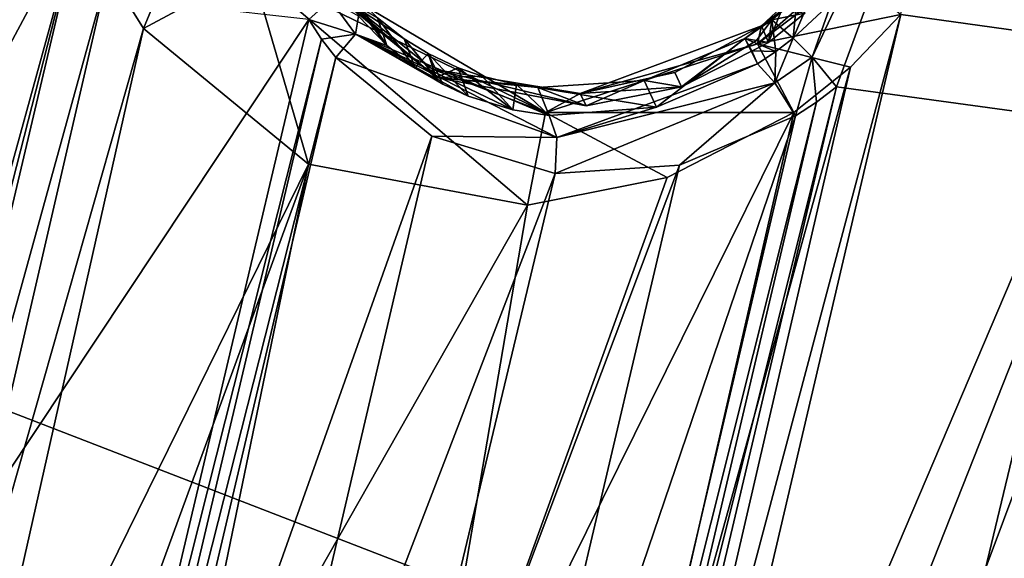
# Model space of a CAD drawing. Header units: millimetres. Extents: x -147 to 294, y -82 to 275.
# Tile 405 of 609: x 277.8 to 284.04, y 191.79 to 195.21. Entities that reach past the tile are written whole.
import ezdxf

# ---------------------------------------------------------------- set-up
doc = ezdxf.new("R2010")
doc.units = ezdxf.units.MM
doc.header["$LTSCALE"] = 67.506716
for name, color, linetype in [('1731', 7, 'CONTINUOUS'), ('1992', 7, 'CONTINUOUS'), ('1995', 7, 'CONTINUOUS'), ('1996', 7, 'CONTINUOUS'), ('1997', 7, 'CONTINUOUS'), ('1998', 7, 'CONTINUOUS'), ('1999', 7, 'CONTINUOUS'), ('2000', 7, 'CONTINUOUS'), ('2003', 7, 'CONTINUOUS'), ('2004', 7, 'CONTINUOUS'), ('2005', 7, 'CONTINUOUS'), ('2006', 7, 'CONTINUOUS'), ('2007', 7, 'CONTINUOUS'), ('2008', 7, 'CONTINUOUS'), ('2009', 7, 'CONTINUOUS'), ('2014', 7, 'CONTINUOUS'), ('2035', 7, 'CONTINUOUS'), ('2036', 7, 'CONTINUOUS'), ('2037', 7, 'CONTINUOUS'), ('2039', 7, 'CONTINUOUS'), ('2040', 7, 'CONTINUOUS'), ('2041', 7, 'CONTINUOUS'), ('2043', 7, 'CONTINUOUS'), ('601', 7, 'CONTINUOUS'), ('754', 7, 'CONTINUOUS'), ('755', 7, 'CONTINUOUS'), ('871', 7, 'CONTINUOUS')]:
    doc.layers.add(name, color=color, linetype=linetype)

msp = doc.modelspace()

# ---------------------------------------------------------------- linework, layer by layer
at = {"layer": '1731', "linetype": 'CONTINUOUS'}
msp.add_3dface([(283.8833, 186.5905, -31.4397), (286.636, 198.1103, -28.4504), (284.6396, 186.3125, -31.7829), (283.8833, 186.5905, -31.4397)], dxfattribs=at)
at = {"layer": '1992', "linetype": 'CONTINUOUS'}
for points in [[(272.421, 196.0159, -21.4268), (275.3927, 188.8339, -24.4956), (279.6313, 195.2094, -23.9621), (272.421, 196.0159, -21.4268)], [(275.3927, 188.8339, -24.4956), (277.9878, 188.2602, -25.5157), (279.6313, 195.2094, -23.9621), (275.3927, 188.8339, -24.4956)], [(279.6313, 195.2094, -23.9621), (277.9878, 188.2602, -25.5157), (279.7123, 195.0856, -24.0257), (279.6313, 195.2094, -23.9621)], [(277.9878, 188.2602, -25.5157), (278.1226, 188.3433, -25.5343), (279.7123, 195.0856, -24.0257), (277.9878, 188.2602, -25.5157)], [(279.7123, 195.0856, -24.0257), (278.1226, 188.3433, -25.5343), (279.8019, 194.9684, -24.0904), (279.7123, 195.0856, -24.0257)], [(278.1226, 188.3433, -25.5343), (278.2618, 188.4177, -25.5572), (279.8019, 194.9684, -24.0904), (278.1226, 188.3433, -25.5343)], [(279.8019, 194.9684, -24.0904), (278.2618, 188.4177, -25.5572), (280.4104, 194.4699, -24.4446), (279.8019, 194.9684, -24.0904)], [(281.1861, 187.6182, -26.8043), (281.2535, 187.4837, -26.8703), (282.9762, 194.7838, -25.2517), (281.1861, 187.6182, -26.8043)], [(282.8495, 194.6869, -25.2349), (281.1861, 187.6182, -26.8043), (282.9762, 194.7838, -25.2517), (282.8495, 194.6869, -25.2349)], [(282.9762, 194.7838, -25.2517), (281.2535, 187.4837, -26.8703), (286.2811, 194.3307, -26.5973), (282.9762, 194.7838, -25.2517)], [(281.1091, 187.7468, -26.7369), (281.1861, 187.6182, -26.8043), (282.8495, 194.6869, -25.2349), (281.1091, 187.7468, -26.7369)], [(282.7173, 194.5984, -25.2138), (281.1091, 187.7468, -26.7369), (282.8495, 194.6869, -25.2349), (282.7173, 194.5984, -25.2138)], [(280.5741, 188.2998, -26.3775), (281.1091, 187.7468, -26.7369), (282.7173, 194.5984, -25.2138), (280.5741, 188.2998, -26.3775)], [(281.9808, 194.2864, -25.0448), (280.5741, 188.2998, -26.3775), (282.7173, 194.5984, -25.2138), (281.9808, 194.2864, -25.0448)], [(278.2618, 188.4177, -25.5572), (279.0494, 188.6577, -25.7457), (280.4104, 194.4699, -24.4446), (278.2618, 188.4177, -25.5572)], [(280.4104, 194.4699, -24.4446), (279.0494, 188.6577, -25.7457), (281.1936, 194.2335, -24.785), (280.4104, 194.4699, -24.4446)], [(281.2535, 187.4837, -26.8703), (284.407, 186.6759, -28.2539), (286.2811, 194.3307, -26.5973), (281.2535, 187.4837, -26.8703)], [(279.8493, 188.6178, -26.0292), (280.5741, 188.2998, -26.3775), (281.9808, 194.2864, -25.0448), (279.8493, 188.6178, -26.0292)], [(281.1936, 194.2335, -24.785), (279.8493, 188.6178, -26.0292), (281.9808, 194.2864, -25.0448), (281.1936, 194.2335, -24.785)], [(279.0494, 188.6577, -25.7457), (279.8493, 188.6178, -26.0292), (281.1936, 194.2335, -24.785), (279.0494, 188.6577, -25.7457)]]:
    msp.add_3dface(points, dxfattribs=at)
at = {"layer": '1995', "linetype": 'CONTINUOUS'}
for points in [[(283.8512, 197.1621, -24.8776), (286.2811, 194.3307, -26.5973), (284.8786, 205.6321, -22.9401), (283.8512, 197.1621, -24.8776)], [(282.9762, 194.7838, -25.2517), (286.2811, 194.3307, -26.5973), (283.8512, 197.1621, -24.8776), (282.9762, 194.7838, -25.2517)]]:
    msp.add_3dface(points, dxfattribs=at)
at = {"layer": '1996', "linetype": 'CONTINUOUS'}
for points in [[(282.8233, 194.9717, -25.2497), (283.5958, 197.157, -24.9048), (282.7016, 195.0926, -25.4455), (282.8233, 194.9717, -25.2497)], [(282.7016, 195.0926, -25.4455), (283.5958, 197.157, -24.9048), (282.8815, 195.2578, -25.467), (282.7016, 195.0926, -25.4455)], [(282.9762, 194.7838, -25.2517), (283.8512, 197.1621, -24.8776), (282.8233, 194.9717, -25.2497), (282.9762, 194.7838, -25.2517)], [(282.8233, 194.9717, -25.2497), (283.8512, 197.1621, -24.8776), (283.5958, 197.157, -24.9048), (282.8233, 194.9717, -25.2497)]]:
    msp.add_3dface(points, dxfattribs=at)
at = {"layer": '1997', "linetype": 'CONTINUOUS'}
for points in [[(282.8233, 194.9717, -25.2497), (282.7016, 195.0926, -25.4455), (282.5852, 194.8084, -25.218), (282.8233, 194.9717, -25.2497)], [(282.5852, 194.8084, -25.218), (282.7016, 195.0926, -25.4455), (282.5916, 195.0075, -25.4277), (282.5852, 194.8084, -25.218)], [(282.477, 194.9296, -25.4059), (282.5852, 194.8084, -25.218), (282.5916, 195.0075, -25.4277), (282.477, 194.9296, -25.4059)], [(282.7173, 194.5984, -25.2138), (282.8233, 194.9717, -25.2497), (282.5852, 194.8084, -25.218), (282.7173, 194.5984, -25.2138)], [(282.7173, 194.5984, -25.2138), (282.8495, 194.6869, -25.2349), (282.8233, 194.9717, -25.2497), (282.7173, 194.5984, -25.2138)], [(282.8495, 194.6869, -25.2349), (282.9762, 194.7838, -25.2517), (282.8233, 194.9717, -25.2497), (282.8495, 194.6869, -25.2349)]]:
    msp.add_3dface(points, dxfattribs=at)
at = {"layer": '1998', "linetype": 'CONTINUOUS'}
for points in [[(282.5852, 194.8084, -25.218), (282.477, 194.9296, -25.4059), (281.2046, 194.4613, -24.819), (282.5852, 194.8084, -25.218)], [(281.2046, 194.4613, -24.819), (282.477, 194.9296, -25.4059), (281.8366, 194.6534, -25.2385), (281.2046, 194.4613, -24.819)], [(281.1936, 194.2335, -24.785), (281.9808, 194.2864, -25.0448), (282.5852, 194.8084, -25.218), (281.1936, 194.2335, -24.785)], [(281.1936, 194.2335, -24.785), (282.5852, 194.8084, -25.218), (281.2046, 194.4613, -24.819), (281.1936, 194.2335, -24.785)], [(281.9808, 194.2864, -25.0448), (282.7173, 194.5984, -25.2138), (282.5852, 194.8084, -25.218), (281.9808, 194.2864, -25.0448)], [(281.1545, 194.6009, -24.9902), (281.2046, 194.4613, -24.819), (281.8366, 194.6534, -25.2385), (281.1545, 194.6009, -24.9902)]]:
    msp.add_3dface(points, dxfattribs=at)
at = {"layer": '1999', "linetype": 'CONTINUOUS'}
for points in [[(279.9461, 195.2305, -24.3404), (279.927, 195.1171, -24.17), (280.1255, 195.0443, -24.4641), (279.9461, 195.2305, -24.3404)], [(279.8019, 194.9684, -24.0904), (281.2046, 194.4613, -24.819), (279.927, 195.1171, -24.17), (279.8019, 194.9684, -24.0904)], [(281.2046, 194.4613, -24.819), (281.1545, 194.6009, -24.9902), (279.927, 195.1171, -24.17), (281.2046, 194.4613, -24.819)], [(279.927, 195.1171, -24.17), (281.1545, 194.6009, -24.9902), (280.9256, 194.6372, -24.8913), (279.927, 195.1171, -24.17)], [(280.1255, 195.0443, -24.4641), (279.927, 195.1171, -24.17), (280.3061, 194.9033, -24.5749), (280.1255, 195.0443, -24.4641)], [(280.3061, 194.9033, -24.5749), (279.927, 195.1171, -24.17), (280.4802, 194.7992, -24.6723), (280.3061, 194.9033, -24.5749)], [(280.4802, 194.7992, -24.6723), (279.927, 195.1171, -24.17), (280.6424, 194.7246, -24.7566), (280.4802, 194.7992, -24.6723)], [(280.6424, 194.7246, -24.7566), (279.927, 195.1171, -24.17), (280.9256, 194.6372, -24.8913), (280.6424, 194.7246, -24.7566)], [(279.8019, 194.9684, -24.0904), (280.4104, 194.4699, -24.4446), (281.2046, 194.4613, -24.819), (279.8019, 194.9684, -24.0904)], [(280.4104, 194.4699, -24.4446), (281.1936, 194.2335, -24.785), (281.2046, 194.4613, -24.819), (280.4104, 194.4699, -24.4446)]]:
    msp.add_3dface(points, dxfattribs=at)
at = {"layer": '2000', "linetype": 'CONTINUOUS'}
for points in [[(279.6313, 195.2094, -23.9621), (279.927, 195.1171, -24.17), (279.7681, 195.3347, -24.0483), (279.6313, 195.2094, -23.9621)], [(279.927, 195.1171, -24.17), (279.9461, 195.2305, -24.3404), (279.7681, 195.3347, -24.0483), (279.927, 195.1171, -24.17)], [(279.6313, 195.2094, -23.9621), (279.7123, 195.0856, -24.0257), (279.927, 195.1171, -24.17), (279.6313, 195.2094, -23.9621)], [(279.7123, 195.0856, -24.0257), (279.8019, 194.9684, -24.0904), (279.927, 195.1171, -24.17), (279.7123, 195.0856, -24.0257)]]:
    msp.add_3dface(points, dxfattribs=at)
at = {"layer": '2003', "linetype": 'CONTINUOUS'}
for points in [[(282.5668, 195.2085, -26.0825), (282.7016, 195.0926, -25.4455), (282.7266, 195.3421, -26.1006), (282.5668, 195.2085, -26.0825)], [(282.7016, 195.0926, -25.4455), (282.8815, 195.2578, -25.467), (282.7266, 195.3421, -26.1006), (282.7016, 195.0926, -25.4455)], [(282.3952, 195.0905, -26.0559), (282.5916, 195.0075, -25.4277), (282.5668, 195.2085, -26.0825), (282.3952, 195.0905, -26.0559)], [(282.5916, 195.0075, -25.4277), (282.7016, 195.0926, -25.4455), (282.5668, 195.2085, -26.0825), (282.5916, 195.0075, -25.4277)], [(282.4401, 195.0108, -25.7263), (282.5916, 195.0075, -25.4277), (282.3952, 195.0905, -26.0559), (282.4401, 195.0108, -25.7263)], [(282.477, 194.9296, -25.4059), (282.5916, 195.0075, -25.4277), (282.4401, 195.0108, -25.7263), (282.477, 194.9296, -25.4059)]]:
    msp.add_3dface(points, dxfattribs=at)
at = {"layer": '2004', "linetype": 'CONTINUOUS'}
for points in [[(281.8366, 194.6534, -25.2385), (282.3952, 195.0905, -26.0559), (281.7581, 194.824, -25.9084), (281.8366, 194.6534, -25.2385)], [(281.8366, 194.6534, -25.2385), (282.477, 194.9296, -25.4059), (282.3952, 195.0905, -26.0559), (281.8366, 194.6534, -25.2385)], [(282.477, 194.9296, -25.4059), (282.4401, 195.0108, -25.7263), (282.3952, 195.0905, -26.0559), (282.477, 194.9296, -25.4059)], [(281.0833, 194.7788, -25.685), (281.8366, 194.6534, -25.2385), (281.7581, 194.824, -25.9084), (281.0833, 194.7788, -25.685)], [(281.1545, 194.6009, -24.9902), (281.8366, 194.6534, -25.2385), (281.0833, 194.7788, -25.685), (281.1545, 194.6009, -24.9902)]]:
    msp.add_3dface(points, dxfattribs=at)
at = {"layer": '2005', "linetype": 'CONTINUOUS'}
for points in [[(280.1255, 195.0443, -24.4641), (279.8819, 195.4109, -25.0846), (279.9122, 195.3234, -24.7148), (280.1255, 195.0443, -24.4641)], [(279.8819, 195.4109, -25.0846), (280.1255, 195.0443, -24.4641), (280.0664, 195.2203, -25.2035), (279.8819, 195.4109, -25.0846)], [(279.9461, 195.2305, -24.3404), (280.1255, 195.0443, -24.4641), (279.9122, 195.3234, -24.7148), (279.9461, 195.2305, -24.3404)], [(280.1255, 195.0443, -24.4641), (280.3061, 194.9033, -24.5749), (280.0664, 195.2203, -25.2035), (280.1255, 195.0443, -24.4641)], [(280.0664, 195.2203, -25.2035), (280.3061, 194.9033, -24.5749), (280.2361, 195.0876, -25.3007), (280.0664, 195.2203, -25.2035)], [(280.2361, 195.0876, -25.3007), (280.3061, 194.9033, -24.5749), (280.387, 194.9946, -25.38), (280.2361, 195.0876, -25.3007)], [(280.3061, 194.9033, -24.5749), (280.4802, 194.7992, -24.6723), (280.387, 194.9946, -25.38), (280.3061, 194.9033, -24.5749)], [(280.4802, 194.7992, -24.6723), (280.6424, 194.7246, -24.7566), (280.387, 194.9946, -25.38), (280.4802, 194.7992, -24.6723)], [(280.387, 194.9946, -25.38), (280.6424, 194.7246, -24.7566), (280.5777, 194.9041, -25.4724), (280.387, 194.9946, -25.38)], [(280.6424, 194.7246, -24.7566), (280.9256, 194.6372, -24.8913), (280.5777, 194.9041, -25.4724), (280.6424, 194.7246, -24.7566)], [(280.5777, 194.9041, -25.4724), (280.9256, 194.6372, -24.8913), (280.7303, 194.8501, -25.5412), (280.5777, 194.9041, -25.4724)], [(280.7303, 194.8501, -25.5412), (280.9256, 194.6372, -24.8913), (280.9472, 194.798, -25.6319), (280.7303, 194.8501, -25.5412)], [(280.9256, 194.6372, -24.8913), (281.1545, 194.6009, -24.9902), (280.9472, 194.798, -25.6319), (280.9256, 194.6372, -24.8913)], [(281.1545, 194.6009, -24.9902), (281.0833, 194.7788, -25.685), (280.9472, 194.798, -25.6319), (281.1545, 194.6009, -24.9902)]]:
    msp.add_3dface(points, dxfattribs=at)
at = {"layer": '2006', "linetype": 'CONTINUOUS'}
for points in [[(280.0664, 195.2203, -25.2035), (280.2361, 195.0876, -25.3007), (279.7263, 195.4258, -25.027), (280.0664, 195.2203, -25.2035)], [(279.7263, 195.4258, -25.027), (280.2361, 195.0876, -25.3007), (280.4393, 194.8427, -25.4426), (279.7263, 195.4258, -25.027)], [(280.2361, 195.0876, -25.3007), (280.387, 194.9946, -25.38), (280.4393, 194.8427, -25.4426), (280.2361, 195.0876, -25.3007)], [(281.7581, 194.824, -25.9084), (282.3952, 195.0905, -26.0559), (281.9947, 194.7828, -26.0041), (281.7581, 194.824, -25.9084)], [(281.9947, 194.7828, -26.0041), (282.3952, 195.0905, -26.0559), (282.4697, 195.0775, -26.0863), (281.9947, 194.7828, -26.0041)], [(282.5458, 195.064, -26.1174), (281.9947, 194.7828, -26.0041), (282.4697, 195.0775, -26.0863), (282.5458, 195.064, -26.1174)], [(280.387, 194.9946, -25.38), (280.5777, 194.9041, -25.4724), (280.4393, 194.8427, -25.4426), (280.387, 194.9946, -25.38)], [(280.5777, 194.9041, -25.4724), (280.7303, 194.8501, -25.5412), (280.4393, 194.8427, -25.4426), (280.5777, 194.9041, -25.4724)], [(280.7303, 194.8501, -25.5412), (280.9472, 194.798, -25.6319), (280.4393, 194.8427, -25.4426), (280.7303, 194.8501, -25.5412)], [(280.9472, 194.798, -25.6319), (281.0833, 194.7788, -25.685), (280.4393, 194.8427, -25.4426), (280.9472, 194.798, -25.6319)], [(281.0833, 194.7788, -25.685), (281.3907, 194.6624, -25.8268), (280.4393, 194.8427, -25.4426), (281.0833, 194.7788, -25.685)], [(281.0833, 194.7788, -25.685), (281.7581, 194.824, -25.9084), (281.3907, 194.6624, -25.8268), (281.0833, 194.7788, -25.685)], [(281.3907, 194.6624, -25.8268), (281.7581, 194.824, -25.9084), (281.9947, 194.7828, -26.0041), (281.3907, 194.6624, -25.8268)]]:
    msp.add_3dface(points, dxfattribs=at)
at = {"layer": '2007', "linetype": 'CONTINUOUS'}
for points in [[(281.9519, 194.8749, -26.4411), (281.9947, 194.7828, -26.0041), (282.5011, 195.1693, -26.6093), (281.9519, 194.8749, -26.4411)], [(281.9947, 194.7828, -26.0041), (282.5458, 195.064, -26.1174), (282.5011, 195.1693, -26.6093), (281.9947, 194.7828, -26.0041)], [(281.3514, 194.7409, -26.2003), (281.9947, 194.7828, -26.0041), (281.9519, 194.8749, -26.4411), (281.3514, 194.7409, -26.2003)], [(281.3907, 194.6624, -25.8268), (281.9947, 194.7828, -26.0041), (281.3514, 194.7409, -26.2003), (281.3907, 194.6624, -25.8268)]]:
    msp.add_3dface(points, dxfattribs=at)
at = {"layer": '2008', "linetype": 'CONTINUOUS'}
for points in [[(281.3514, 194.7409, -26.2003), (281.9519, 194.8749, -26.4411), (282.5011, 195.1693, -26.6093), (281.3514, 194.7409, -26.2003)], [(281.3514, 194.7409, -26.2003), (282.5011, 195.1693, -26.6093), (282.4765, 195.0556, -27.2752), (281.3514, 194.7409, -26.2003)], [(281.3514, 194.7409, -26.2003), (282.4765, 195.0556, -27.2752), (281.1322, 194.621, -26.874), (281.3514, 194.7409, -26.2003)], [(282.4765, 195.0556, -27.2752), (282.706, 194.6205, -27.7388), (281.1322, 194.621, -26.874), (282.4765, 195.0556, -27.2752)], [(281.9024, 194.2093, -27.573), (281.017, 194.0326, -27.3127), (281.1322, 194.621, -26.874), (281.9024, 194.2093, -27.573)], [(282.706, 194.6205, -27.7388), (281.9024, 194.2093, -27.573), (281.1322, 194.621, -26.874), (282.706, 194.6205, -27.7388)]]:
    msp.add_3dface(points, dxfattribs=at)
at = {"layer": '2009', "linetype": 'CONTINUOUS'}
for points in [[(278.1934, 195.9108, -25.7908), (273.5083, 192.9914, -25.1447), (271.9564, 196.61, -23.607), (278.1934, 195.9108, -25.7908)], [(273.1881, 189.8117, -26.0155), (273.5083, 192.9914, -25.1447), (278.1934, 195.9108, -25.7908), (273.1881, 189.8117, -26.0155)], [(274.7574, 189.481, -26.6093), (273.1881, 189.8117, -26.0155), (278.1934, 195.9108, -25.7908), (274.7574, 189.481, -26.6093)], [(276.3277, 189.1357, -27.2218), (274.7574, 189.481, -26.6093), (278.1934, 195.9108, -25.7908), (276.3277, 189.1357, -27.2218)], [(276.4548, 189.1071, -27.2722), (276.3277, 189.1357, -27.2218), (278.1934, 195.9108, -25.7908), (276.4548, 189.1071, -27.2722)], [(276.5819, 189.0785, -27.3227), (276.4548, 189.1071, -27.2722), (278.1934, 195.9108, -25.7908), (276.5819, 189.0785, -27.3227)], [(278.3595, 195.5141, -25.9624), (276.5819, 189.0785, -27.3227), (278.1934, 195.9108, -25.7908), (278.3595, 195.5141, -25.9624)], [(276.9417, 189.3873, -27.3443), (276.5819, 189.0785, -27.3227), (278.3595, 195.5141, -25.9624), (276.9417, 189.3873, -27.3443)], [(278.5825, 195.1522, -26.1437), (276.9417, 189.3873, -27.3443), (278.3595, 195.5141, -25.9624), (278.5825, 195.1522, -26.1437)], [(281.6563, 187.8575, -29.4384), (281.5345, 188.2839, -29.2601), (283.3848, 195.2411, -27.8015), (281.6563, 187.8575, -29.4384)], [(283.3848, 195.2411, -27.8015), (281.5345, 188.2839, -29.2601), (283.0653, 194.9073, -27.7838), (283.3848, 195.2411, -27.8015)], [(284.72, 195.0554, -28.3474), (281.6563, 187.8575, -29.4384), (283.3848, 195.2411, -27.8015), (284.72, 195.0554, -28.3474)], [(277.3388, 189.6427, -27.3958), (276.9417, 189.3873, -27.3443), (278.5825, 195.1522, -26.1437), (277.3388, 189.6427, -27.3958)], [(279.6293, 194.2939, -26.7533), (277.3388, 189.6427, -27.3958), (278.5825, 195.1522, -26.1437), (279.6293, 194.2939, -26.7533)], [(282.9133, 187.5316, -29.9925), (281.6563, 187.8575, -29.4384), (284.72, 195.0554, -28.3474), (282.9133, 187.5316, -29.9925)], [(286.0555, 194.8644, -28.9057), (282.9133, 187.5316, -29.9925), (284.72, 195.0554, -28.3474), (286.0555, 194.8644, -28.9057)], [(281.3485, 188.6807, -29.0691), (282.706, 194.6205, -27.7388), (283.0653, 194.9073, -27.7838), (281.3485, 188.6807, -29.0691)], [(281.5345, 188.2839, -29.2601), (281.3485, 188.6807, -29.0691), (283.0653, 194.9073, -27.7838), (281.5345, 188.2839, -29.2601)], [(285.2053, 191.0858, -29.7276), (282.9133, 187.5316, -29.9925), (286.0555, 194.8644, -28.9057), (285.2053, 191.0858, -29.7276)], [(281.9024, 194.2093, -27.573), (282.706, 194.6205, -27.7388), (280.2804, 189.7158, -28.3709), (281.9024, 194.2093, -27.573)], [(280.2804, 189.7158, -28.3709), (282.706, 194.6205, -27.7388), (281.3485, 188.6807, -29.0691), (280.2804, 189.7158, -28.3709)], [(278.0302, 189.928, -27.5373), (277.3388, 189.6427, -27.3958), (279.6293, 194.2939, -26.7533), (278.0302, 189.928, -27.5373)], [(278.7513, 190.0489, -27.7427), (278.0302, 189.928, -27.5373), (279.6293, 194.2939, -26.7533), (278.7513, 190.0489, -27.7427)], [(281.017, 194.0326, -27.3127), (278.7513, 190.0489, -27.7427), (279.6293, 194.2939, -26.7533), (281.017, 194.0326, -27.3127)], [(281.017, 194.0326, -27.3127), (281.9024, 194.2093, -27.573), (280.2804, 189.7158, -28.3709), (281.017, 194.0326, -27.3127)], [(278.7513, 190.0489, -27.7427), (281.017, 194.0326, -27.3127), (280.2804, 189.7158, -28.3709), (278.7513, 190.0489, -27.7427)]]:
    msp.add_3dface(points, dxfattribs=at)
at = {"layer": '2014', "linetype": 'CONTINUOUS'}
msp.add_3dface([(284.72, 195.0554, -28.3474), (283.3848, 195.2411, -27.8015), (285.0577, 205.9036, -25.4603), (284.72, 195.0554, -28.3474)], dxfattribs=at)
at = {"layer": '2035', "linetype": 'CONTINUOUS'}
for points in [[(278.5825, 195.1522, -26.1437), (278.3595, 195.5141, -25.9624), (278.9777, 196.1038, -25.6255), (278.5825, 195.1522, -26.1437)], [(278.5825, 195.1522, -26.1437), (278.9777, 196.1038, -25.6255), (279.2707, 195.5235, -25.8988), (278.5825, 195.1522, -26.1437)]]:
    msp.add_3dface(points, dxfattribs=at)
at = {"layer": '2036', "linetype": 'CONTINUOUS'}
for points in [[(279.6293, 194.2939, -26.7533), (278.5825, 195.1522, -26.1437), (279.2707, 195.5235, -25.8988), (279.6293, 194.2939, -26.7533)], [(281.1322, 194.621, -26.874), (281.017, 194.0326, -27.3127), (279.2707, 195.5235, -25.8988), (281.1322, 194.621, -26.874)], [(281.017, 194.0326, -27.3127), (279.6293, 194.2939, -26.7533), (279.2707, 195.5235, -25.8988), (281.017, 194.0326, -27.3127)], [(281.1322, 194.621, -26.874), (279.2707, 195.5235, -25.8988), (279.7036, 195.4653, -25.2053), (281.1322, 194.621, -26.874)], [(281.1322, 194.621, -26.874), (279.7036, 195.4653, -25.2053), (280.4149, 194.896, -25.7143), (281.1322, 194.621, -26.874)], [(281.3514, 194.7409, -26.2003), (281.1322, 194.621, -26.874), (280.4149, 194.896, -25.7143), (281.3514, 194.7409, -26.2003)]]:
    msp.add_3dface(points, dxfattribs=at)
at = {"layer": '2037', "linetype": 'CONTINUOUS'}
for points in [[(279.7263, 195.4258, -25.027), (280.4393, 194.8427, -25.4426), (279.7036, 195.4653, -25.2053), (279.7263, 195.4258, -25.027)], [(279.7036, 195.4653, -25.2053), (280.4393, 194.8427, -25.4426), (280.4149, 194.896, -25.7143), (279.7036, 195.4653, -25.2053)], [(280.4393, 194.8427, -25.4426), (281.3907, 194.6624, -25.8268), (280.4149, 194.896, -25.7143), (280.4393, 194.8427, -25.4426)], [(281.3907, 194.6624, -25.8268), (281.3514, 194.7409, -26.2003), (280.4149, 194.896, -25.7143), (281.3907, 194.6624, -25.8268)]]:
    msp.add_3dface(points, dxfattribs=at)
at = {"layer": '2039', "linetype": 'CONTINUOUS'}
for points in [[(282.5668, 195.2085, -26.0825), (282.7266, 195.3421, -26.1006), (282.7764, 195.2496, -26.1455), (282.5668, 195.2085, -26.0825)], [(282.5458, 195.064, -26.1174), (282.5668, 195.2085, -26.0825), (282.7764, 195.2496, -26.1455), (282.5458, 195.064, -26.1174)], [(282.3952, 195.0905, -26.0559), (282.5668, 195.2085, -26.0825), (282.4697, 195.0775, -26.0863), (282.3952, 195.0905, -26.0559)], [(282.5668, 195.2085, -26.0825), (282.5458, 195.064, -26.1174), (282.4697, 195.0775, -26.0863), (282.5668, 195.2085, -26.0825)]]:
    msp.add_3dface(points, dxfattribs=at)
at = {"layer": '2040', "linetype": 'CONTINUOUS'}
for points in [[(282.5011, 195.1693, -26.6093), (282.5458, 195.064, -26.1174), (282.6274, 195.2666, -26.639), (282.5011, 195.1693, -26.6093)], [(282.5458, 195.064, -26.1174), (282.7764, 195.2496, -26.1455), (282.6274, 195.2666, -26.639), (282.5458, 195.064, -26.1174)]]:
    msp.add_3dface(points, dxfattribs=at)
at = {"layer": '2041', "linetype": 'CONTINUOUS'}
for points in [[(282.5011, 195.1693, -26.6093), (282.6274, 195.2666, -26.639), (282.9643, 195.6044, -26.694), (282.5011, 195.1693, -26.6093)], [(282.5011, 195.1693, -26.6093), (282.9643, 195.6044, -26.694), (283.0283, 195.5434, -27.3494), (282.5011, 195.1693, -26.6093)], [(282.4765, 195.0556, -27.2752), (282.5011, 195.1693, -26.6093), (283.0283, 195.5434, -27.3494), (282.4765, 195.0556, -27.2752)], [(283.0691, 195.5083, -27.4424), (282.4765, 195.0556, -27.2752), (283.0283, 195.5434, -27.3494), (283.0691, 195.5083, -27.4424)], [(283.3848, 195.2411, -27.8015), (282.4765, 195.0556, -27.2752), (283.0691, 195.5083, -27.4424), (283.3848, 195.2411, -27.8015)], [(282.4765, 195.0556, -27.2752), (283.3848, 195.2411, -27.8015), (283.0653, 194.9073, -27.7838), (282.4765, 195.0556, -27.2752)], [(282.706, 194.6205, -27.7388), (282.4765, 195.0556, -27.2752), (283.0653, 194.9073, -27.7838), (282.706, 194.6205, -27.7388)]]:
    msp.add_3dface(points, dxfattribs=at)
at = {"layer": '2043', "linetype": 'CONTINUOUS'}
for points in [[(286.636, 198.1103, -28.4504), (283.8833, 186.5905, -31.4397), (286.0555, 194.8644, -28.9057), (286.636, 198.1103, -28.4504)], [(283.8833, 186.5905, -31.4397), (285.2053, 191.0858, -29.7276), (286.0555, 194.8644, -28.9057), (283.8833, 186.5905, -31.4397)]]:
    msp.add_3dface(points, dxfattribs=at)
at = {"layer": '601', "linetype": 'CONTINUOUS'}
for points in [[(281.5377, 186.5889, -45.2286), (282.6336, 188.2824, -44.8547), (290.0825, 208.2019, -40.991), (281.5377, 186.5889, -45.2286)], [(282.6336, 188.2824, -44.8547), (287.4817, 198.0926, -42.5471), (290.0825, 208.2019, -40.991), (282.6336, 188.2824, -44.8547)], [(286.0431, 194.627, -43.3671), (287.4817, 198.0926, -42.5471), (282.6336, 188.2824, -44.8547), (286.0431, 194.627, -43.3671)], [(283.6668, 190.0076, -44.4572), (286.0431, 194.627, -43.3671), (282.6336, 188.2824, -44.8547), (283.6668, 190.0076, -44.4572)], [(284.3706, 191.2681, -44.1602), (286.0431, 194.627, -43.3671), (283.6668, 190.0076, -44.4572), (284.3706, 191.2681, -44.1602)]]:
    msp.add_3dface(points, dxfattribs=at)
at = {"layer": '754', "linetype": 'CONTINUOUS'}
for points in [[(282.0958, 176.4974, -49.2738), (268.656, 183.2375, -49.424), (273.9445, 194.1902, -47.4045), (282.0958, 176.4974, -49.2738)], [(282.1295, 176.5424, -49.2666), (282.0958, 176.4974, -49.2738), (273.9445, 194.1902, -47.4045), (282.1295, 176.5424, -49.2666)], [(288.2447, 188.6572, -47.0303), (282.1295, 176.5424, -49.2666), (273.9445, 194.1902, -47.4045), (288.2447, 188.6572, -47.0303)]]:
    msp.add_3dface(points, dxfattribs=at)
at = {"layer": '755', "linetype": 'CONTINUOUS'}
for points in [[(262.8979, 217.597, -42.8457), (292.6028, 216.4034, -40.8964), (273.9445, 194.1902, -47.4045), (262.8979, 217.597, -42.8457)], [(292.6028, 216.4034, -40.8964), (291.3362, 202.4252, -44.0868), (273.9445, 194.1902, -47.4045), (292.6028, 216.4034, -40.8964)], [(291.3362, 202.4252, -44.0868), (288.2447, 188.6572, -47.0303), (273.9445, 194.1902, -47.4045), (291.3362, 202.4252, -44.0868)]]:
    msp.add_3dface(points, dxfattribs=at)
at = {"layer": '871', "linetype": 'CONTINUOUS'}
for points in [[(281.5377, 186.5889, -45.2286), (290.0825, 208.2019, -40.991), (258.0476, 203.3559, -44.2348), (281.5377, 186.5889, -45.2286)], [(261.953, 188.6075, -46.2899), (281.5377, 186.5889, -45.2286), (258.0476, 203.3559, -44.2348), (261.953, 188.6075, -46.2899)]]:
    msp.add_3dface(points, dxfattribs=at)

doc.saveas('drawing.dxf')
